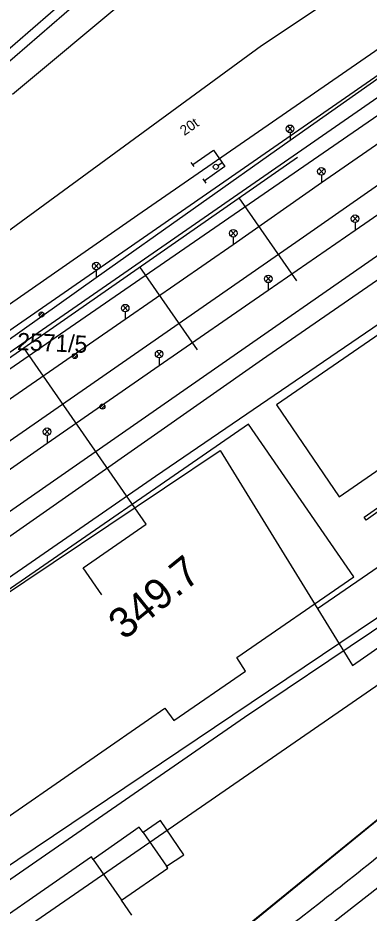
# Model space of a CAD drawing. Extents: x -469926 to -462499, y -1098642 to -1092733.
# Drawn here: x -464970.5 to -464935.8, y -1095325.6 to -1095237 of the extents above; entities that cross this region are included whole.
import ezdxf

# ---------------------------------------------------------------- set-up
doc = ezdxf.new("R2010")
doc.units = 0
for name, color, linetype in [('Vrstva 1', 7, 'Continuous'), ('Vrstva 10', 7, 'Continuous'), ('Vrstva 4', 7, 'Continuous'), ('Vrstva 50', 7, 'Continuous'), ('Vrstva 51', 7, 'Continuous'), ('Vrstva 55', 7, 'Continuous'), ('Vrstva 63', 7, 'Continuous'), ('Vrstva 7', 7, 'Continuous')]:
    doc.layers.add(name, color=color, linetype=linetype)

msp = doc.modelspace()

# ---------------------------------------------------------------- linework, layer by layer
at = {"layer": 'Vrstva 1'}
for p, q in [((-464928.83, -1095228.07), (-464946.4, -1095239.79)), ((-464946.4, -1095239.79), (-465035.05, -1095304.62)), ((-464902.69, -1095246.18), (-464944.94, -1095275.33)), ((-464938.72, -1095284.41), (-464896.43, -1095255.27)), ((-464944.94, -1095275.33), (-464938.72, -1095284.41)), ((-464947.71, -1095277.23), (-465008.42, -1095319.11)), ((-464937.28, -1095292.33), (-464947.71, -1095277.23)), ((-464952.74, -1095330.87), (-464904.04, -1095291.24)), ((-464948.87, -1095300.31), (-464937.28, -1095292.33)), ((-464948.01, -1095301.67), (-464948.87, -1095300.31)), ((-464955.11, -1095306.56), (-464948.01, -1095301.67)), ((-464998.03, -1095334.46), (-464956, -1095305.32)), ((-464956, -1095305.32), (-464955.11, -1095306.56)), ((-464956.43, -1095316.43), (-464958.14, -1095317.62)), ((-464954.11, -1095319.84), (-464956.43, -1095316.43)), ((-464958.52, -1095317.11), (-464963.07, -1095320.29)), ((-464958.14, -1095317.62), (-464958.52, -1095317.11)), ((-464963.24, -1095320.05), (-464982.19, -1095333.14)), ((-464963.07, -1095320.29), (-464963.24, -1095320.05)), ((-464955.83, -1095320.96), (-464954.11, -1095319.84)), ((-464960.28, -1095324.34), (-464955.69, -1095321.17)), ((-464955.69, -1095321.17), (-464955.83, -1095320.96)), ((-464959.25, -1095325.82), (-464960.28, -1095324.34))]:
    msp.add_line(p, q, dxfattribs=at)
for points in [[(-464923.383, -1095193.565), (-464934.497, -1095205.646), (-464940.865, -1095212.519), (-464952.166, -1095224.73), (-464964.725, -1095235.608), (-464994.08, -1095260.928), (-465006.422, -1095271.749), (-465015.282, -1095279.406), (-465028.021, -1095292.956), (-465032.161, -1095297.342), (-465049.99, -1095316.734), (-465057.174, -1095324.804), (-465069.29, -1095337.998), (-465055.295, -1095325.607)], [(-465016.95, -1095303.386), (-465006.006, -1095295.665), (-464967.282, -1095268.959), (-464933.424, -1095245.642), (-464898.388, -1095221.123), (-464874.632, -1095204.124), (-464871.563, -1095201.852)], [(-464867.891, -1095206.939), (-464871.167, -1095209.297), (-464901.841, -1095230.539), (-464942.259, -1095258.741), (-464979.334, -1095284.41), (-465013.763, -1095308.28)], [(-465010.191, -1095312.865), (-465000.759, -1095306.284), (-464963.633, -1095280.503), (-464921.672, -1095251.34), (-464888.979, -1095228.62), (-464868.088, -1095214.033), (-464864.406, -1095211.494)], [(-465057.776, -1095382.085), (-465039.316, -1095369.16), (-464989.708, -1095334.935), (-464948.11, -1095306.221), (-464922.942, -1095289.319), (-464897.26, -1095271.372), (-464897.015, -1095271.158)]]:
    msp.add_lwpolyline(points, dxfattribs=at)
at = {"layer": 'Vrstva 10'}
msp.add_lwpolyline([(-464881.42, -1095260.28), (-464892.04, -1095267.65), (-464891.807, -1095278.961), (-464904.065, -1095291.254), (-464932.235, -1095314.17), (-464952.744, -1095330.864)], dxfattribs=at)
at = {"layer": 'Vrstva 4'}
for p, q in [((-464958.14, -1095317.62), (-464955.83, -1095320.96)), ((-464963.07, -1095320.29), (-464960.28, -1095324.34))]:
    msp.add_line(p, q, dxfattribs=at)
at = {"layer": 'Vrstva 50'}
msp.add_line((-464947.394, -1095224.837), (-464971.074, -1095244.612), dxfattribs=at)
at = {"layer": 'Vrstva 51'}
for p, q in [((-464990.472, -1095256.637), (-464957.019, -1095227.565)), ((-465041.415, -1095319.304), (-464942.849, -1095250.821)), ((-464942.91, -1095263.04), (-464948.615, -1095254.828)), ((-464952.764, -1095269.887), (-464958.47, -1095261.675)), ((-464957.839, -1095287.119), (-464969.968, -1095269.663)), ((-464981.644, -1095300.683), (-464950.497, -1095279.841)), ((-464950.497, -1095279.841), (-464937.393, -1095301.113)), ((-464940.862, -1095295.482), (-464919.399, -1095280.686)), ((-464937.393, -1095301.113), (-464915.468, -1095285.71)), ((-464964.071, -1095291.45), (-464957.839, -1095287.119)), ((-464962.23, -1095294.1), (-464964.071, -1095291.45))]:
    msp.add_line(p, q, dxfattribs=at)
at = {"layer": 'Vrstva 55'}
for p, q in [((-464943.328, -1095247.732), (-464943.84, -1095248.286)), ((-464943.836, -1095247.724), (-464943.335, -1095248.286)), ((-464943.588, -1095248.383), (-464943.588, -1095249.133)), ((-464953.086, -1095251.736), (-464953.371, -1095251.325)), ((-464950.73, -1095251.62), (-464950.319, -1095251.335)), ((-464940.22, -1095251.948), (-464940.731, -1095252.502)), ((-464940.727, -1095251.94), (-464940.226, -1095252.504)), ((-464952.229, -1095252.968), (-464951.944, -1095253.378)), ((-464943.979, -1095252.91), (-464943.979, -1095252.91)), ((-464940.479, -1095252.6), (-464940.479, -1095253.35)), ((-464947.22, -1095255.143), (-464947.22, -1095255.143)), ((-464936.884, -1095256.628), (-464937.395, -1095257.182)), ((-464937.391, -1095256.62), (-464936.89, -1095257.182)), ((-464937.143, -1095257.279), (-464937.143, -1095258.029)), ((-464948.958, -1095258.068), (-464949.47, -1095258.622)), ((-464949.466, -1095258.06), (-464948.965, -1095258.622)), ((-464940.77, -1095257.701), (-464940.77, -1095257.701)), ((-464949.218, -1095258.719), (-464949.218, -1095259.469)), ((-464943.748, -1095259.771), (-464943.748, -1095259.771)), ((-464962.522, -1095261.312), (-464963.033, -1095261.866)), ((-464963.029, -1095261.304), (-464962.528, -1095261.868)), ((-464962.781, -1095261.964), (-464962.781, -1095262.714)), ((-464945.49, -1095262.574), (-464946.002, -1095263.128)), ((-464945.998, -1095262.566), (-464945.497, -1095263.13)), ((-464937.28, -1095262.187), (-464937.28, -1095262.187)), ((-464945.75, -1095263.226), (-464945.75, -1095263.976)), ((-464940.278, -1095264.271), (-464940.278, -1095264.271)), ((-464959.656, -1095265.474), (-464960.167, -1095266.028)), ((-464960.163, -1095265.466), (-464959.662, -1095266.03)), ((-464968.418, -1095266.469), (-464968.096, -1095266.146)), ((-464968.288, -1095266.604), (-464967.961, -1095266.276)), ((-464959.915, -1095266.126), (-464959.915, -1095266.876)), ((-464965.136, -1095270.584), (-464964.814, -1095270.261)), ((-464965.006, -1095270.719), (-464964.679, -1095270.392)), ((-464956.292, -1095270.02), (-464956.804, -1095270.574)), ((-464956.8, -1095270.012), (-464956.299, -1095270.576)), ((-464956.552, -1095270.672), (-464956.552, -1095271.422)), ((-464962.396, -1095275.58), (-464962.072, -1095275.257)), ((-464962.266, -1095275.715), (-464961.938, -1095275.388)), ((-464967.388, -1095277.7), (-464967.899, -1095278.254)), ((-464967.895, -1095277.692), (-464967.394, -1095278.256)), ((-464967.647, -1095278.352), (-464967.647, -1095279.102))]:
    msp.add_line(p, q, dxfattribs=at)
for points in [[(-464851.881, -1095199.999), (-464857.025, -1095213.531), (-464900.753, -1095244.105), (-464956.926, -1095282.422), (-465010.698, -1095319.548), (-465058.883, -1095353.279)], [(-465058.549, -1095349.961), (-465028.151, -1095327.764), (-464992.762, -1095303.269), (-464946.314, -1095270.803), (-464896.182, -1095236.22), (-464859.171, -1095209.48), (-464856.402, -1095201.45), (-464856.853, -1095200)], [(-465028.635, -1095390.03), (-464978.362, -1095355.342), (-464954.048, -1095338.024), (-464932.499, -1095321.202), (-464902.542, -1095297.174), (-464881.657, -1095278.819), (-464859.541, -1095255.787), (-464844.351, -1095232.438), (-464835.056, -1095219.977), (-464827.755, -1095213.918), (-464805.683, -1095199.985)], [(-465034.516, -1095312.906), (-465028.055, -1095308.302), (-465016.635, -1095300.383), (-465005.373, -1095292.511), (-464994.99, -1095285.265), (-464984.011, -1095277.585), (-464973.808, -1095270.528), (-464962.781, -1095262.714), (-464943.588, -1095249.133), (-464931.519, -1095240.653), (-464920.159, -1095232.711), (-464908.768, -1095224.763), (-464897.564, -1095216.891), (-464879.403, -1095204.249)], [(-464876.078, -1095208.77), (-464894.627, -1095221.724), (-464905.525, -1095229.205), (-464917.099, -1095237.239), (-464928.405, -1095244.997), (-464940.479, -1095253.35), (-464949.218, -1095259.469), (-464959.915, -1095266.876), (-464970.929, -1095274.496), (-464981.068, -1095281.504), (-464992.329, -1095289.317), (-465002.55, -1095296.501), (-465013.89, -1095304.419), (-465025.162, -1095312.332), (-465031.542, -1095316.876)], [(-465028.328, -1095321.545), (-465021.88, -1095317.078), (-465010.421, -1095309.066), (-464999.388, -1095301.341), (-464989.013, -1095294.1), (-464977.563, -1095286.035), (-464967.647, -1095279.102), (-464956.552, -1095271.422), (-464945.75, -1095263.976), (-464937.143, -1095258.029), (-464925.294, -1095249.867), (-464913.986, -1095242.014), (-464902.261, -1095233.821), (-464891.646, -1095226.532), (-464872.378, -1095213.318)], [(-465031.995, -1095312.076), (-465033.011, -1095310.599), (-464919.803, -1095232.208), (-464920.151, -1095231.621), (-464908.958, -1095223.497), (-464907.706, -1095225.056), (-464901.877, -1095220.804), (-464901.245, -1095221.574), (-465031.995, -1095312.076)], [(-465031.234, -1095307.127), (-464994.225, -1095281.215), (-464958.652, -1095256.519), (-464926.439, -1095234.247)], [(-464953.229, -1095251.53), (-464951.176, -1095250.103), (-464950.034, -1095251.746), (-464952.087, -1095253.173)], [(-465053.078, -1095374.173), (-465051.214, -1095375.342), (-464993.691, -1095335.838), (-464931.5, -1095294.045)]]:
    msp.add_lwpolyline(points, dxfattribs=at)
msp.add_lwpolyline([(-464936.24, -1095286.447), (-464928.192, -1095280.797), (-464926.211, -1095279.529), (-464919.831, -1095275.041), (-464919.715, -1095275.197), (-464925.8, -1095279.612), (-464927.89, -1095280.944), (-464925.715, -1095284.082), (-464924.054, -1095282.968), (-464923.645, -1095282.772), (-464920.521, -1095280.615), (-464920.28, -1095280.904), (-464933.71, -1095290.179), (-464933.995, -1095289.74), (-464925.961, -1095284.321), (-464928.195, -1095281.126), (-464936.036, -1095286.712)], close=True, dxfattribs=at)
for centre, radius in [((-464943.587, -1095248.006), 0.377), ((-464950.935, -1095251.763), 0.25), ((-464940.478, -1095252.223), 0.377), ((-464937.142, -1095256.902), 0.377), ((-464949.217, -1095258.342), 0.377), ((-464962.78, -1095261.587), 0.377), ((-464945.749, -1095262.849), 0.377), ((-464959.914, -1095265.749), 0.377), ((-464968.188, -1095266.377), 0.25), ((-464956.551, -1095270.295), 0.377), ((-464964.906, -1095270.492), 0.25), ((-464962.165, -1095275.488), 0.25), ((-464967.646, -1095277.975), 0.377)]:
    msp.add_circle(centre, radius, dxfattribs=at)
msp.add_spline([(-464964.625, -1095342.733), (-464943.097, -1095326.484), (-464928.874, -1095315.245)], degree=3, dxfattribs=at)
at = {"layer": 'Vrstva 63'}
msp.add_line((-464846.924, -1095242.362), (-465129.021, -1095436.915), dxfattribs=at)

# ---------------------------------------------------------------- texts
at = {"layer": 'Vrstva 50'}
msp.add_text('2571/5', height=1.7, rotation=357.525, dxfattribs=at).set_placement((-464970.646, -1095269.883))
at = {"layer": 'Vrstva 55'}
msp.add_text('20t', height=1, rotation=34.80538, dxfattribs=at).set_placement((-464954.055, -1095248.722))
at = {"layer": 'Vrstva 7'}
msp.add_text('349.7', height=3, rotation=38.97554, dxfattribs=at).set_placement((-464960.02, -1095298.665))

doc.saveas('drawing.dxf')
